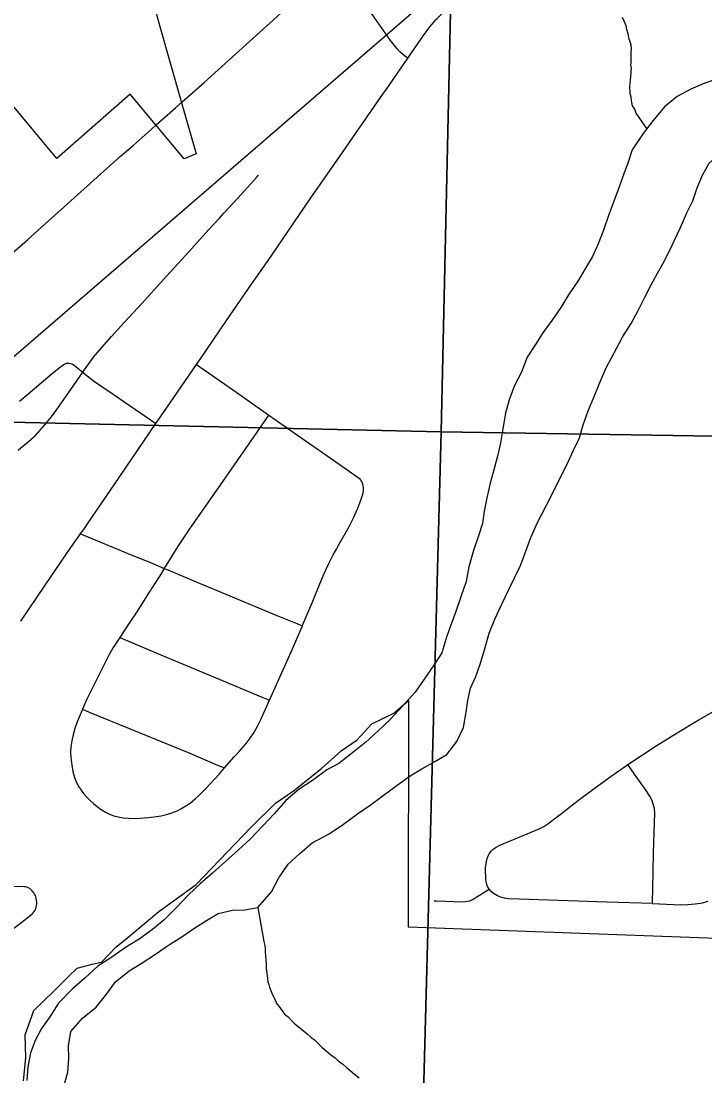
# Model space of a CAD drawing. Extents: x 2.4 to 73.1, y 4.5 to 25.6.
# Drawn here: x 35.3656 to 35.6501, y 21.8008 to 22.2401 of the extents above; entities that cross this region are included whole.
import ezdxf

# ---------------------------------------------------------------- set-up
doc = ezdxf.new("R2010")
doc.units = 0
for name, color, linetype in [('GM_X_City_Street', 7, 'Continuous'), ('GM_X_Corporation', 7, 'Continuous'), ('GM_X_County_Road', 7, 'Continuous'), ('GM_X_Major_River', 7, 'Continuous'), ('GM_X_Minor_River', 7, 'Continuous'), ('GM_X_Section', 7, 'Continuous'), ('GM_X_State_Route', 7, 'Continuous')]:
    doc.layers.add(name, color=color, linetype=linetype)

msp = doc.modelspace()

# ---------------------------------------------------------------- linework, layer by layer
at = {"layer": 'GM_X_City_Street'}
for points in [[(35.52651, 22.22471), (35.52574, 22.22527), (35.52432, 22.22631), (35.52319, 22.22736), (35.52212, 22.22855), (35.51932, 22.23211), (35.51243, 22.24175), (35.50971, 22.24545), (35.50443, 22.25234), (35.49805, 22.26038), (35.49579, 22.26322)], [(35.36433, 22.06142), (35.36648, 22.0632), (35.36765, 22.06418), (35.36883, 22.06515), (35.37157, 22.0676), (35.37242, 22.06849), (35.37545, 22.07201), (35.37821, 22.07536), (35.38044, 22.07834), (35.38633, 22.08674), (35.39126, 22.09388), (35.39426, 22.09823), (35.39573, 22.10019), (35.39911, 22.1042), (35.40322, 22.10882), (35.40846, 22.11454), (35.41578, 22.12257), (35.42749, 22.13542), (35.42936, 22.1375), (35.43519, 22.14392), (35.44246, 22.1519), (35.44536, 22.1551), (35.44807, 22.15807), (35.44993, 22.16014), (35.45557, 22.1663), (35.46106, 22.17222), (35.46352, 22.175), (35.46431, 22.17591)], [(35.36492, 22.0818), (35.36743, 22.08393), (35.37495, 22.09028), (35.3787, 22.09349), (35.38134, 22.09565), (35.38273, 22.09675), (35.38332, 22.09716), (35.38396, 22.09745), (35.38452, 22.09762), (35.38498, 22.09767), (35.38547, 22.09764), (35.38608, 22.09755), (35.38667, 22.09738), (35.38728, 22.09711), (35.38786, 22.09674), (35.39126, 22.09388), (35.39242, 22.0929), (35.39618, 22.0901), (35.40384, 22.08478), (35.41768, 22.07528), (35.42168, 22.07253)], [(35.43855, 22.09718), (35.44176, 22.09492), (35.45528, 22.08544), (35.46873, 22.07598), (35.47641, 22.07056), (35.48332, 22.06577), (35.49277, 22.05919), (35.50586, 22.05004), (35.50635, 22.04958), (35.50676, 22.04907), (35.50708, 22.04858), (35.50732, 22.04812), (35.50757, 22.0476), (35.50777, 22.04711)], [(35.42517, 22.01218), (35.42607, 22.0136), (35.43086, 22.02122), (35.43583, 22.0287), (35.44874, 22.04713), (35.46256, 22.06707), (35.46873, 22.07598)], [(35.42517, 22.01218), (35.42329, 22.0091), (35.41859, 22.00182), (35.414, 21.99458), (35.41058, 21.98942), (35.40661, 21.98348), (35.40393, 21.97929), (35.40224, 21.97632), (35.40098, 21.97383), (35.39862, 21.96911), (35.39757, 21.96685), (35.39298, 21.95769), (35.39111, 21.95355), (35.39094, 21.95317), (35.38897, 21.94832), (35.38796, 21.94551), (35.38723, 21.94282), (35.38667, 21.9404), (35.38631, 21.93795), (35.38618, 21.93579), (35.38626, 21.93363), (35.38664, 21.93028), (35.38714, 21.92756), (35.38779, 21.92518), (35.38831, 21.9237), (35.38885, 21.92254), (35.38961, 21.92119), (35.39052, 21.91989), (35.39157, 21.91847), (35.39295, 21.91694), (35.39437, 21.91553), (35.39575, 21.91426), (35.39721, 21.9131), (35.39895, 21.91183), (35.40069, 21.91074), (35.40233, 21.90987), (35.40411, 21.90921), (35.40593, 21.90871), (35.40811, 21.90835), (35.41029, 21.90813), (35.41258, 21.90806), (35.41512, 21.90813), (35.41839, 21.90839), (35.42089, 21.90868), (35.42391, 21.90919), (35.42609, 21.90974), (35.42828, 21.91035), (35.42945, 21.91076), (35.43055, 21.91128), (35.43211, 21.91207), (35.43419, 21.91327), (35.43589, 21.91447), (35.4382, 21.91644), (35.43959, 21.91766), (35.44241, 21.92051), (35.4481, 21.92668), (35.45024, 21.92911), (35.45425, 21.93368), (35.45653, 21.93623), (35.45921, 21.93924), (35.46092, 21.94144), (35.46246, 21.94377), (35.46396, 21.94648), (35.46544, 21.94957), (35.46896, 21.9573), (35.47275, 21.96563), (35.47846, 21.97864), (35.48265, 21.98832), (35.48287, 21.98883), (35.48698, 21.99855), (35.48985, 22.00577), (35.49168, 22.01004), (35.4935, 22.01395), (35.49549, 22.01778), (35.49679, 22.02023), (35.49753, 22.02159), (35.50182, 22.02914), (35.50402, 22.0336), (35.50565, 22.0373), (35.50714, 22.04106), (35.50778, 22.04313), (35.50802, 22.04434), (35.50808, 22.04527), (35.50804, 22.04589), (35.50792, 22.04657), (35.50777, 22.04711)], [(35.39031, 22.02654), (35.39497, 22.02461), (35.40907, 22.01881), (35.42033, 22.01428), (35.42517, 22.01218), (35.42662, 22.01156), (35.4401, 22.00591), (35.45071, 22.00146), (35.46104, 21.99712), (35.47198, 21.99265), (35.48034, 21.98926), (35.48265, 21.98832)], [(35.40661, 21.98348), (35.40935, 21.98231), (35.42474, 21.97573), (35.44628, 21.96671), (35.46611, 21.95849), (35.46896, 21.9573)], [(35.39111, 21.95355), (35.39394, 21.95238), (35.4109, 21.94538), (35.43573, 21.9352), (35.44735, 21.93032), (35.45024, 21.92911)], [(35.62828, 21.87268), (35.60934, 21.87322), (35.59725, 21.87368), (35.57281, 21.8744), (35.56846, 21.87464), (35.56667, 21.87487), (35.56523, 21.87526), (35.56387, 21.87585), (35.56246, 21.87661), (35.56127, 21.87752), (35.5603, 21.8786), (35.55971, 21.87968), (35.55938, 21.88059), (35.55917, 21.88172), (35.559, 21.88275), (35.55892, 21.88382), (35.55886, 21.88595), (35.55889, 21.88749), (35.55909, 21.88931), (35.55936, 21.89078), (35.55983, 21.89219), (35.56051, 21.8935), (35.56121, 21.89443), (35.56204, 21.89526), (35.56324, 21.89614), (35.56483, 21.897), (35.57285, 21.90031), (35.58119, 21.90378), (35.58316, 21.90477), (35.58476, 21.90579), (35.58775, 21.9081), (35.59096, 21.91052), (35.59388, 21.91286), (35.59804, 21.91611), (35.60401, 21.92056), (35.61107, 21.92563), (35.61745, 21.93005), (35.61812, 21.93049), (35.62989, 21.93827), (35.63857, 21.94371), (35.64735, 21.94902), (35.65732, 21.95469)], [(35.62828, 21.87268), (35.6286, 21.88598), (35.62878, 21.89372), (35.62922, 21.90648), (35.62925, 21.91025), (35.62909, 21.91216), (35.62867, 21.91405), (35.628, 21.91585), (35.62726, 21.91728), (35.62571, 21.91965), (35.62089, 21.92654), (35.61812, 21.93049)], [(35.35733, 21.85853), (35.36588, 21.86493), (35.37011, 21.86828), (35.37065, 21.86881), (35.37106, 21.86933), (35.37138, 21.86989), (35.37165, 21.87059), (35.37184, 21.87118), (35.37199, 21.87183), (35.37207, 21.87248), (35.3721, 21.87312), (35.37202, 21.87398), (35.37191, 21.87468), (35.37175, 21.87536), (35.37151, 21.87597), (35.37121, 21.87654), (35.37083, 21.87713), (35.37051, 21.87756), (35.37019, 21.87794), (35.36968, 21.87845), (35.36914, 21.87885), (35.36857, 21.87917), (35.36798, 21.87942), (35.36733, 21.87955), (35.36677, 21.8796), (35.35624, 21.87966)], [(35.5375, 21.87371), (35.53842, 21.8737), (35.54583, 21.87341), (35.54985, 21.87339), (35.55138, 21.87356), (35.55227, 21.87379), (35.55339, 21.87429), (35.5603, 21.8786)], [(35.62828, 21.87268), (35.63994, 21.87214), (35.64302, 21.87218), (35.64608, 21.87244), (35.64911, 21.87294), (35.65146, 21.87358)]]:
    msp.add_lwpolyline(points, dxfattribs=at)
at = {"layer": 'GM_X_Corporation'}
for points in [[(35.41629, 22.26398), (35.42334, 22.23787), (35.43225, 22.20658), (35.43841, 22.18485), (35.43337, 22.18271), (35.41094, 22.20972), (35.3804, 22.18294), (35.36194, 22.20517), (35.29162, 22.19043), (35.28983, 22.1417), (35.16547, 22.14326), (35.16409, 22.07983), (35.27628, 22.08002), (35.29205, 22.07976), (35.34176, 22.07953), (35.03392, 21.82735)], [(35.36659, 21.79885), (35.36761, 21.80838), (35.36722, 21.81792), (35.37094, 21.82809), (35.37919, 21.83612), (35.38546, 21.84234), (35.38885, 21.84567), (35.39508, 21.84736), (35.39898, 21.84819), (35.40516, 21.85464), (35.40914, 21.85774), (35.42285, 21.86926), (35.4384, 21.88054), (35.46114, 21.90424), (35.47142, 21.91436), (35.47886, 21.91962), (35.49058, 21.92883), (35.49878, 21.93625), (35.50537, 21.94077), (35.51152, 21.94749), (35.52068, 21.95186), (35.52684, 21.95716), (35.52669, 21.86288), (35.78723, 21.85333)]]:
    msp.add_lwpolyline(points, dxfattribs=at)
at = {"layer": 'GM_X_County_Road'}
for points in [[(35.4326, 22.20655), (35.44173, 22.2146), (35.46068, 22.23162), (35.46921, 22.23934), (35.47816, 22.24752), (35.48639, 22.25486)], [(35.42181, 22.19689), (35.42986, 22.20407), (35.4326, 22.20655)], [(35.34857, 22.1319), (35.36825, 22.14906), (35.3754, 22.1555), (35.38488, 22.16399), (35.40686, 22.18369), (35.41226, 22.18836), (35.41963, 22.19503), (35.42181, 22.19689)]]:
    msp.add_lwpolyline(points, dxfattribs=at)
at = {"layer": 'GM_X_Major_River'}
for points in [[(35.68242, 22.22473), (35.66041, 22.21874), (35.65541, 22.21603), (35.65005, 22.21428), (35.64429, 22.21178), (35.63852, 22.20871), (35.63328, 22.20449), (35.62857, 22.19874), (35.62444, 22.19335), (35.61989, 22.18646), (35.61823, 22.18138), (35.61639, 22.1765), (35.61433, 22.17067), (35.61207, 22.16466), (35.61002, 22.15922), (35.60796, 22.15301), (35.60571, 22.14738)], [(35.63039, 22.13513), (35.63318, 22.13999), (35.6366, 22.1471), (35.63983, 22.15384), (35.64266, 22.16022), (35.64508, 22.16527), (35.64693, 22.17072), (35.64917, 22.17598), (35.65196, 22.18102), (35.65799, 22.18636), (35.66339, 22.18981), (35.67921, 22.19899)], [(35.60571, 22.14738), (35.60329, 22.14214), (35.6005, 22.13728), (35.59751, 22.13224), (35.59336, 22.12609), (35.59018, 22.12087), (35.58643, 22.11547), (35.58268, 22.11026), (35.5797, 22.10541), (35.57614, 22.10019), (35.57368, 22.09362), (35.57088, 22.08838), (35.56863, 22.08237), (35.56715, 22.07691), (35.56602, 22.0703), (35.56509, 22.06444), (35.56401, 22.05954), (35.56253, 22.05427), (35.56083, 22.04767), (35.55934, 22.04164), (35.55823, 22.03598), (35.55752, 22.03088), (35.55586, 22.0258), (35.55379, 22.0196), (35.5519, 22.01282), (35.55078, 22.00678), (35.54871, 22.00076), (35.54644, 21.99418), (35.54459, 21.98892), (35.54275, 21.98404), (35.54066, 21.97708), (35.53729, 21.97186), (35.53333, 21.96608), (35.52958, 21.96068), (35.52449, 21.95494), (35.51921, 21.94921), (35.51416, 21.9446), (35.50909, 21.93981), (35.50424, 21.93596), (35.49785, 21.93101), (35.49285, 21.9283), (35.48685, 21.92391), (35.48125, 21.92027), (35.4758, 21.91549), (35.47091, 21.90993), (35.46622, 21.90494), (35.46094, 21.89939), (35.45608, 21.89497), (35.45064, 21.89018), (35.44519, 21.88521), (35.44014, 21.8808), (35.43527, 21.87619), (35.4302, 21.87101), (35.42512, 21.86584), (35.42027, 21.8618), (35.41466, 21.85778), (35.40907, 21.85433), (35.40327, 21.85032), (35.39747, 21.84649), (35.39222, 21.8417), (35.38678, 21.83692), (35.38112, 21.83119), (35.37755, 21.82541), (35.374, 21.82057), (35.37139, 21.81552), (35.36954, 21.81045), (35.36843, 21.8046), (35.36789, 21.79892)], [(35.38317, 21.79603), (35.38505, 21.80243), (35.3854, 21.80811), (35.38536, 21.81343), (35.38628, 21.81929), (35.39118, 21.82484), (35.39681, 21.82943), (35.40073, 21.83426), (35.40487, 21.84002), (35.4105, 21.84461), (35.41552, 21.8477), (35.4215, 21.85152), (35.4273, 21.85554), (35.43251, 21.85881), (35.43792, 21.86245), (35.44275, 21.86555), (35.44757, 21.86845), (35.45348, 21.86981), (35.45861, 21.87004), (35.46413, 21.87103), (35.46981, 21.87751), (35.47282, 21.88331), (35.47677, 21.88909), (35.48163, 21.89351), (35.48669, 21.89792), (35.49381, 21.90171), (35.4998, 21.90572), (35.5056, 21.90992), (35.51082, 21.91357), (35.51566, 21.91724), (35.52205, 21.92199), (35.52747, 21.92583), (35.53229, 21.92873), (35.53768, 21.93181), (35.54269, 21.93471), (35.54683, 21.9401), (35.54964, 21.9459), (35.55077, 21.95232), (35.55148, 21.95724), (35.55257, 21.96233), (35.55479, 21.9672), (35.55664, 21.97227), (35.55852, 21.97867), (35.56041, 21.98526), (35.56266, 21.99108), (35.56548, 21.99708), (35.5685, 22.00344), (35.57333, 22.01337), (35.57518, 22.01825), (35.57764, 22.02501), (35.58047, 22.03138), (35.58408, 22.03831), (35.58728, 22.04448), (35.5899, 22.04991), (35.59291, 22.0559), (35.59533, 22.06115), (35.59795, 22.06658), (35.59943, 22.07204), (35.60149, 22.07786), (35.60372, 22.08311), (35.60616, 22.08893), (35.609, 22.09568), (35.6124, 22.10204), (35.616, 22.10877), (35.61938, 22.11418), (35.62237, 22.1196), (35.62519, 22.12522), (35.62779, 22.13027), (35.63039, 22.13513)]]:
    msp.add_lwpolyline(points, dxfattribs=at)
at = {"layer": 'GM_X_Minor_River'}
for points in [[(34.70567, 21.5331), (35.64872, 22.34787)], [(35.626, 22.19538), (35.62152, 22.20176), (35.62099, 22.20348), (35.62007, 22.20483), (35.61973, 22.20617), (35.61956, 22.20713), (35.61941, 22.20846), (35.61906, 22.20999), (35.61909, 22.21094), (35.61893, 22.21208), (35.61895, 22.21303), (35.61898, 22.21417), (35.6192, 22.21549), (35.61924, 22.21701), (35.61947, 22.21852), (35.61949, 22.21947), (35.61952, 22.22061), (35.61936, 22.22175), (35.61939, 22.22289), (35.61942, 22.22422), (35.61945, 22.22555), (35.61949, 22.22707), (35.61952, 22.2284), (35.61938, 22.2303), (35.61903, 22.23145), (35.61868, 22.2326), (35.61817, 22.23489), (35.61764, 22.23661), (35.6173, 22.23814), (35.61659, 22.24006), (35.61587, 22.24159)], [(35.46409, 21.87102), (35.46664, 21.85682), (35.46698, 21.8551), (35.46714, 21.85395), (35.4671, 21.85263), (35.46725, 21.85072), (35.46739, 21.84901), (35.46754, 21.8473), (35.46749, 21.8454), (35.46783, 21.84368), (35.46799, 21.84254), (35.46815, 21.84139), (35.46831, 21.84006), (35.46866, 21.83891), (35.46901, 21.83776), (35.46955, 21.83642), (35.47008, 21.83508), (35.47062, 21.83374), (35.47135, 21.83258), (35.47188, 21.83104), (35.4728, 21.82988), (35.47354, 21.82891), (35.47428, 21.82795), (35.47519, 21.82659), (35.47668, 21.82542), (35.47798, 21.82405), (35.47946, 21.8225), (35.48467, 21.81838), (35.48616, 21.81701), (35.48765, 21.81583), (35.48913, 21.81427), (35.4908, 21.81271), (35.49247, 21.81134), (35.49452, 21.80958), (35.4962, 21.8084), (35.49768, 21.80703), (35.49936, 21.80585), (35.50085, 21.80448), (35.50252, 21.80311), (35.50438, 21.80154), (35.50624, 21.79998)]]:
    msp.add_lwpolyline(points, dxfattribs=at)
at = {"layer": 'GM_X_Section'}
for points in [[(35.0531, 22.5831), (35.55168, 22.57541), (35.54042, 22.06912), (35.03965, 22.08027)], [(35.55168, 22.57541), (36.0546, 22.56751), (36.04008, 22.06111), (35.54042, 22.06912)], [(35.03965, 22.08027), (35.54042, 22.06912), (35.52703, 21.56952), (35.52419, 21.56939), (35.02644, 21.58009)], [(35.54042, 22.06912), (36.04008, 22.06111), (36.02696, 21.55771), (35.52703, 21.56952)]]:
    msp.add_lwpolyline(points, close=True, dxfattribs=at)
at = {"layer": 'GM_X_State_Route'}
for points in [[(35.5173, 22.21141), (35.52651, 22.22471), (35.53308, 22.23419), (35.53571, 22.23768), (35.53833, 22.24079), (35.54048, 22.24307), (35.54322, 22.24565), (35.54658, 22.24844), (35.55226, 22.25281), (35.56644, 22.26343), (35.57859, 22.27259), (35.58603, 22.27821), (35.59587, 22.2858), (35.60336, 22.29137), (35.61435, 22.29951), (35.62703, 22.30901), (35.62989, 22.31117)], [(35.4096, 22.05478), (35.42168, 22.07253), (35.42604, 22.07895), (35.43855, 22.09718), (35.44016, 22.09953), (35.45107, 22.1154), (35.46152, 22.13057), (35.46622, 22.13724), (35.46996, 22.14265), (35.48592, 22.16605), (35.49841, 22.18407), (35.50865, 22.19892), (35.51644, 22.21016), (35.5173, 22.21141)], [(35.36548, 21.99029), (35.37565, 22.00524), (35.38632, 22.02088), (35.39031, 22.02654), (35.39222, 22.02926), (35.39327, 22.03079), (35.40848, 22.05313), (35.4096, 22.05478)]]:
    msp.add_lwpolyline(points, dxfattribs=at)

doc.saveas('drawing.dxf')
